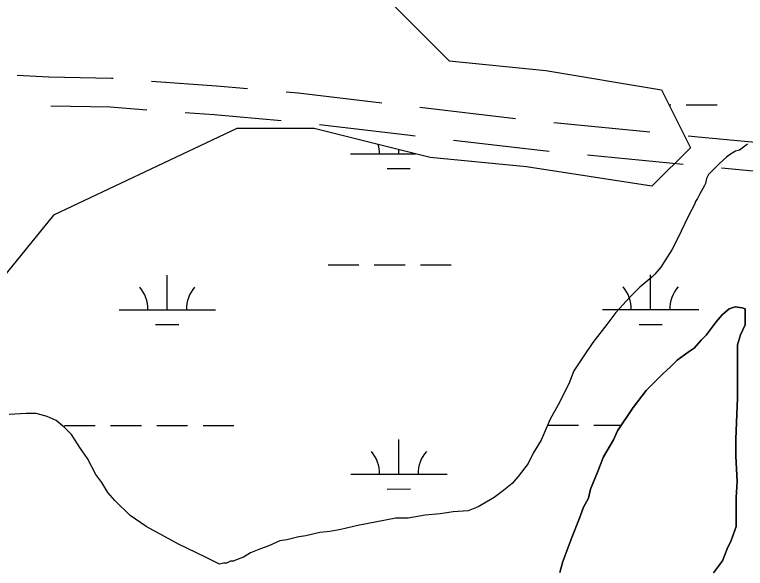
# Model space of a CAD drawing. Extents: x 3279314 to 3317160, y 734079 to 759431.
# Drawn here: x 3297831 to 3298590, y 745892 to 746467 of the extents above; entities that cross this region are included whole.
import ezdxf

# ---------------------------------------------------------------- set-up
doc = ezdxf.new("R2010")
doc.units = 0
for name, color, linetype in [('V-ROAD-CNTR', 7, 'Continuous'), ('V-SITE-VEGE', 7, 'Continuous'), ('V-WETL-SWMP', 7, 'Continuous')]:
    doc.layers.add(name, color=color, linetype=linetype)

msp = doc.modelspace()

# ---------------------------------------------------------------- linework, layer by layer
at = {"layer": 'V-ROAD-CNTR'}
for p, q in [((3298251.96, 746371.05), (3298351.3, 746359.56)), ((3298391.05, 746355.16), (3298490.58, 746345.46)), ((3298425.91, 746321.62), (3298525.44, 746311.92))]:
    msp.add_line(p, q, dxfattribs=at)
for points in [[(3297833.57, 746404.5), (3297866.52, 746402.57), (3297931.86, 746401.37), (3297933.46, 746401.25)], [(3297973.35, 746398.31), (3298040.7, 746393.33), (3298073.05, 746390.57)], [(3298112.9, 746387.18), (3298125.54, 746386.1), (3298212.24, 746375.75)], [(3297868.53, 746372.52), (3297930.48, 746371.39), (3297968.4, 746368.59)], [(3298008.29, 746365.64), (3298038.32, 746363.43), (3298107.95, 746357.49)], [(3298147.71, 746353.24), (3298238.88, 746342.36), (3298247.01, 746341.42)], [(3298530.39, 746341.58), (3298540.7, 746340.57), (3298629.93, 746332.03)], [(3298286.75, 746336.83), (3298376.9, 746326.4), (3298386.1, 746325.5)], [(3298565.26, 746308.08), (3298656.08, 746299.39), (3298664.81, 746298.69)]]:
    msp.add_lwpolyline(points, dxfattribs=at)
at = {"layer": 'V-SITE-VEGE'}
for p, q in [((3298579.58, 746325.44), (3298574.38, 746322.29)), ((3298583.74, 746326.5), (3298579.58, 746325.44)), ((3298592.05, 746332.79), (3298583.74, 746326.5)), ((3298570.23, 746319.14), (3298562.97, 746312.85)), ((3298574.38, 746322.29), (3298570.23, 746319.14)), ((3298562.97, 746312.85), (3298551.56, 746301.34)), ((3298549.5, 746297.16), (3298548.48, 746291.94)), ((3298551.56, 746301.34), (3298549.5, 746297.16)), ((3298547.45, 746289.85), (3298542.28, 746280.45)), ((3298548.48, 746291.94), (3298547.45, 746289.85)), ((3298542.28, 746280.45), (3298540.21, 746276.27)), ((3298538.15, 746273.13), (3298537.12, 746270)), ((3298540.21, 746276.27), (3298538.15, 746273.13)), ((3298537.12, 746270), (3298530.92, 746258.51)), ((3298530.92, 746258.51), (3298519.58, 746234.49)), ((3298519.58, 746234.49), (3298513.38, 746223)), ((3298513.38, 746223), (3298506.14, 746211.5)), ((3298506.14, 746211.5), (3298502, 746205.23)), ((3298502, 746205.23), (3298495.78, 746197.9)), ((3298495.78, 746197.9), (3298492.67, 746194.76)), ((3298492.67, 746194.76), (3298480.22, 746184.28)), ((3298480.22, 746184.28), (3298469.85, 746173.81)), ((3298469.85, 746173.81), (3298455.33, 746158.11)), ((3298565.8, 746155.51), (3298573.07, 746161.8)), ((3298573.07, 746161.8), (3298579.31, 746163.91)), ((3298579.31, 746163.91), (3298586.61, 746162.91)), ((3298586.61, 746162.91), (3298589.74, 746161.88)), ((3298589.74, 746161.88), (3298589.82, 746145.21)), ((3298455.33, 746158.11), (3298446.01, 746145.56)), ((3298559.59, 746148.19), (3298565.8, 746155.51)), ((3298446.01, 746145.56), (3298431.52, 746126.73)), ((3298549.23, 746134.59), (3298556.48, 746144.01)), ((3298556.48, 746144.01), (3298559.59, 746148.19)), ((3298589.82, 746145.21), (3298584.66, 746134.76)), ((3298536.79, 746120.99), (3298544.04, 746129.36)), ((3298544.04, 746129.36), (3298549.23, 746134.59)), ((3298584.66, 746134.76), (3298581.58, 746124.33)), ((3298431.52, 746126.73), (3298422.2, 746113.14)), ((3298530.56, 746116.79), (3298536.79, 746120.99)), ((3298581.58, 746124.33), (3298581.85, 746069.1)), ((3298422.2, 746113.14), (3298411.86, 746097.46)), ((3298519.14, 746108.4), (3298530.56, 746116.79)), ((3298511.88, 746101.07), (3298519.14, 746108.4)), ((3298504.61, 746094.78), (3298511.88, 746101.07)), ((3298411.86, 746097.46), (3298406.71, 746083.89)), ((3298486.98, 746076.98), (3298504.61, 746094.78)), ((3298406.71, 746083.89), (3298395.36, 746061.95)), ((3298473.52, 746059.2), (3298486.98, 746076.98)), ((3298581.85, 746069.1), (3298580.89, 746052.42)), ((3298395.36, 746061.95), (3298387.09, 746047.32)), ((3297843.1, 746053.05), (3297825.39, 746051.93)), ((3297853.52, 746053.1), (3297843.1, 746053.05)), ((3297865, 746050.03), (3297853.52, 746053.1)), ((3298456.97, 746035.15), (3298473.52, 746059.2)), ((3298580.89, 746052.42), (3298579.97, 746026.36)), ((3297874.4, 746045.91), (3297865, 746050.03)), ((3297882.77, 746038.65), (3297874.4, 746045.91)), ((3298387.09, 746047.32), (3298377.81, 746025.4)), ((3297890.1, 746031.39), (3297882.77, 746038.65)), ((3297899.55, 746016.85), (3297890.1, 746031.39)), ((3298452.84, 746025.76), (3298456.97, 746035.15)), ((3298377.81, 746025.4), (3298369.54, 746011.81)), ((3298442.5, 746007.99), (3298452.84, 746025.76)), ((3298579.97, 746026.36), (3298580.06, 746008.65)), ((3297906.89, 746006.47), (3297899.55, 746016.85)), ((3298369.54, 746011.81), (3298364.38, 746001.36)), ((3298436.33, 745992.33), (3298442.5, 746007.99)), ((3298580.06, 746008.65), (3298581.22, 745982.6)), ((3297915.31, 745989.83), (3297906.89, 746006.47)), ((3298364.38, 746001.36), (3298354.03, 745987.77)), ((3298429.12, 745974.58), (3298436.33, 745992.33)), ((3297921.6, 745981.53), (3297915.31, 745989.83)), ((3298354.03, 745987.77), (3298347.81, 745980.44)), ((3297927.9, 745971.14), (3297921.6, 745981.53)), ((3298347.81, 745980.44), (3298337.43, 745972.06)), ((3298581.22, 745982.6), (3298580.26, 745965.93)), ((3297935.24, 745962.83), (3297927.9, 745971.14)), ((3298337.43, 745972.06), (3298329.12, 745965.77)), ((3298427.08, 745965.19), (3298429.12, 745974.58)), ((3297950.94, 745947.28), (3297935.24, 745962.83)), ((3298329.12, 745965.77), (3298312.49, 745956.31)), ((3298421.92, 745955.79), (3298427.08, 745965.19)), ((3298580.26, 745965.93), (3298580.41, 745935.71)), ((3298312.49, 745956.31), (3298302.09, 745952.09)), ((3298417.8, 745944.31), (3298421.92, 745955.79)), ((3297967.67, 745935.9), (3297950.94, 745947.28)), ((3298257.31, 745947.7), (3298239.61, 745944.49)), ((3298272.93, 745948.82), (3298257.31, 745947.7)), ((3298286.47, 745950.97), (3298272.93, 745948.82)), ((3298302.09, 745952.09), (3298286.47, 745950.97)), ((3298227.1, 745944.43), (3298187.54, 745936.95)), ((3298239.61, 745944.49), (3298227.1, 745944.43)), ((3298409.56, 745924.47), (3298417.8, 745944.31)), ((3298001.11, 745917.3), (3297967.67, 745935.9)), ((3298169.85, 745932.7), (3298158.39, 745930.56)), ((3298187.54, 745936.95), (3298169.85, 745932.7)), ((3298580.41, 745935.71), (3298575.27, 745921.09)), ((3298126.12, 745925.19), (3298113.62, 745922.01)), ((3298133.41, 745926.27), (3298126.12, 745925.19)), ((3298147.98, 745929.46), (3298133.41, 745926.27)), ((3298158.39, 745930.56), (3298147.98, 745929.46)), ((3298400.3, 745899.42), (3298409.56, 745924.47)), ((3298029.31, 745903.89), (3298001.11, 745917.3)), ((3298094.9, 745915.67), (3298086.58, 745912.5)), ((3298106.34, 745920.93), (3298094.9, 745915.67)), ((3298113.62, 745922.01), (3298106.34, 745920.93)), ((3298575.27, 745921.09), (3298571.14, 745912.74)), ((3298076.18, 745908.28), (3298068.9, 745904.08)), ((3298086.58, 745912.5), (3298076.18, 745908.28)), ((3298571.14, 745912.74), (3298565.98, 745900.21)), ((3298043.93, 745896.66), (3298029.31, 745903.89)), ((3298060.58, 745900.91), (3298058.5, 745899.86)), ((3298068.9, 745904.08), (3298060.58, 745900.91)), ((3298048.09, 745897.73), (3298043.93, 745896.66)), ((3298051.22, 745897.74), (3298048.09, 745897.73)), ((3298055.38, 745899.85), (3298051.22, 745897.74)), ((3298058.5, 745899.86), (3298055.38, 745899.85)), ((3298397.23, 745887.94), (3298400.3, 745899.42)), ((3298565.98, 745900.21), (3298556.67, 745887.66))]:
    msp.add_line(p, q, dxfattribs=at)
at = {"layer": 'V-WETL-SWMP'}
for p, q in [((3298510.7, 746373.72), (3298512.48, 746373.72)), ((3298528.48, 746373.73), (3298560.48, 746373.75)), ((3298229.91, 746322.84), (3298229.91, 746327.24)), ((3298179.91, 746322.81), (3298247.48, 746322.85)), ((3298217.92, 746307.4), (3298241.92, 746307.41)), ((3298156.56, 746207.37), (3298188.56, 746207.38)), ((3298204.56, 746207.39), (3298236.56, 746207.41)), ((3298252.56, 746207.42), (3298284.56, 746207.43)), ((3297989.52, 746160.85), (3297989.5, 746196.85)), ((3298491.43, 746161.11), (3298491.41, 746197.11)), ((3297939.52, 746160.83), (3298039.52, 746160.88)), ((3298441.43, 746161.08), (3298541.43, 746161.13)), ((3297977.53, 746145.41), (3298001.53, 746145.43)), ((3298479.44, 746145.67), (3298503.44, 746145.68)), ((3297882.74, 746040.73), (3297914.74, 746040.74)), ((3297930.74, 746040.75), (3297962.74, 746040.77)), ((3297978.74, 746040.78), (3298010.74, 746040.79)), ((3298026.74, 746040.8), (3298058.74, 746040.82)), ((3298384.65, 746040.98), (3298416.65, 746041)), ((3298432.65, 746041.01), (3298461, 746041.02)), ((3298230.08, 745990.16), (3298230.06, 746026.16)), ((3298180.08, 745990.14), (3298280.08, 745990.19)), ((3298218.09, 745974.72), (3298242.09, 745974.74))]:
    msp.add_line(p, q, dxfattribs=at)
for points in [[(3298212.31, 746489.59), (3298282.46, 746419.4), (3298382.66, 746409.37), (3298502.91, 746389.31), (3298532.97, 746329.14), (3298492.89, 746289.02), (3298362.62, 746309.08), (3298262.42, 746319.11), (3298142.17, 746349.2), (3298062, 746349.2), (3297871.61, 746258.94), (3297781.42, 746148.62), (3297731.32, 746068.4), (3297661.18, 746038.31), (3297581.01, 746068.4), (3297601.05, 746138.59), (3297631.11, 746218.82), (3297631.11, 746299.05), (3297611.07, 746339.17), (3297570.99, 746369.25), (3297370.58, 746278.99)], [(3298212.31, 746489.59), (3298282.46, 746419.4), (3298382.66, 746409.37), (3298502.91, 746389.31), (3298532.97, 746329.14), (3298492.89, 746289.02), (3298362.62, 746309.08), (3298262.42, 746319.11), (3298142.17, 746349.2), (3298062, 746349.2), (3297871.61, 746258.94), (3297781.42, 746148.62), (3297731.32, 746068.4), (3297661.18, 746038.31), (3297581.01, 746068.4), (3297601.05, 746138.59), (3297631.11, 746218.82), (3297631.11, 746299.05), (3297611.07, 746339.17), (3297570.99, 746369.25), (3297370.58, 746278.99)], [(3298586.61, 746162.91), (3298579.31, 746163.91), (3298573.07, 746161.8), (3298565.8, 746155.51), (3298559.59, 746148.19), (3298556.48, 746144.01), (3298549.23, 746134.59), (3298544.05, 746129.36), (3298536.79, 746120.99), (3298530.56, 746116.79), (3298519.14, 746108.4), (3298511.88, 746101.07), (3298504.61, 746094.78), (3298486.98, 746076.98), (3298473.52, 746059.2), (3298456.96, 746035.15), (3298452.84, 746025.76), (3298442.51, 746007.99), (3298436.33, 745992.33), (3298429.12, 745974.58), (3298427.08, 745965.19), (3298421.92, 745955.79), (3298417.8, 745944.31), (3298409.56, 745924.47), (3298400.3, 745899.41), (3298397.23, 745887.94)], [(3298586.61, 746162.91), (3298579.31, 746163.91), (3298573.07, 746161.8), (3298565.8, 746155.51), (3298559.59, 746148.19), (3298556.48, 746144.01), (3298549.23, 746134.59), (3298544.05, 746129.36), (3298536.79, 746120.99), (3298530.56, 746116.79), (3298519.14, 746108.4), (3298511.88, 746101.07), (3298504.61, 746094.78), (3298486.98, 746076.98), (3298473.52, 746059.2), (3298456.96, 746035.15), (3298452.84, 746025.76), (3298442.51, 746007.99), (3298436.33, 745992.33), (3298429.12, 745974.58), (3298427.08, 745965.19), (3298421.92, 745955.79), (3298417.8, 745944.31), (3298409.56, 745924.47), (3298400.3, 745899.41), (3298397.23, 745887.94)], [(3298556.67, 745887.66), (3298565.99, 745900.21), (3298571.14, 745912.74), (3298575.27, 745921.09), (3298580.41, 745935.71), (3298580.26, 745965.93), (3298581.22, 745982.6), (3298580.06, 746008.65), (3298579.97, 746026.36), (3298580.89, 746052.42), (3298581.85, 746069.1), (3298581.58, 746124.33), (3298584.66, 746134.76), (3298589.82, 746145.21), (3298589.74, 746161.88), (3298586.61, 746162.91)], [(3298556.67, 745887.66), (3298565.99, 745900.21), (3298571.14, 745912.74), (3298575.27, 745921.09), (3298580.41, 745935.71), (3298580.26, 745965.93), (3298581.22, 745982.6), (3298580.06, 746008.65), (3298579.97, 746026.36), (3298580.89, 746052.42), (3298581.85, 746069.1), (3298581.58, 746124.33), (3298584.66, 746134.76), (3298589.82, 746145.21), (3298589.74, 746161.88), (3298586.61, 746162.91)]]:
    msp.add_lwpolyline(points, dxfattribs=at)
for centre, start, end in [((3298174.67, 746323.28), 359.25735, 15.25272), ((3297934.28, 746161.3), 359.25735, 40.801), ((3298044.76, 746161.35), 139.25734, 180.801), ((3298436.19, 746161.55), 359.25735, 40.801), ((3298546.67, 746161.61), 139.25734, 180.801), ((3298174.84, 745990.61), 359.25735, 40.801), ((3298285.32, 745990.66), 139.25734, 180.801)]:
    msp.add_arc(centre, 35.25, start, end, dxfattribs=at)

doc.saveas('drawing.dxf')
